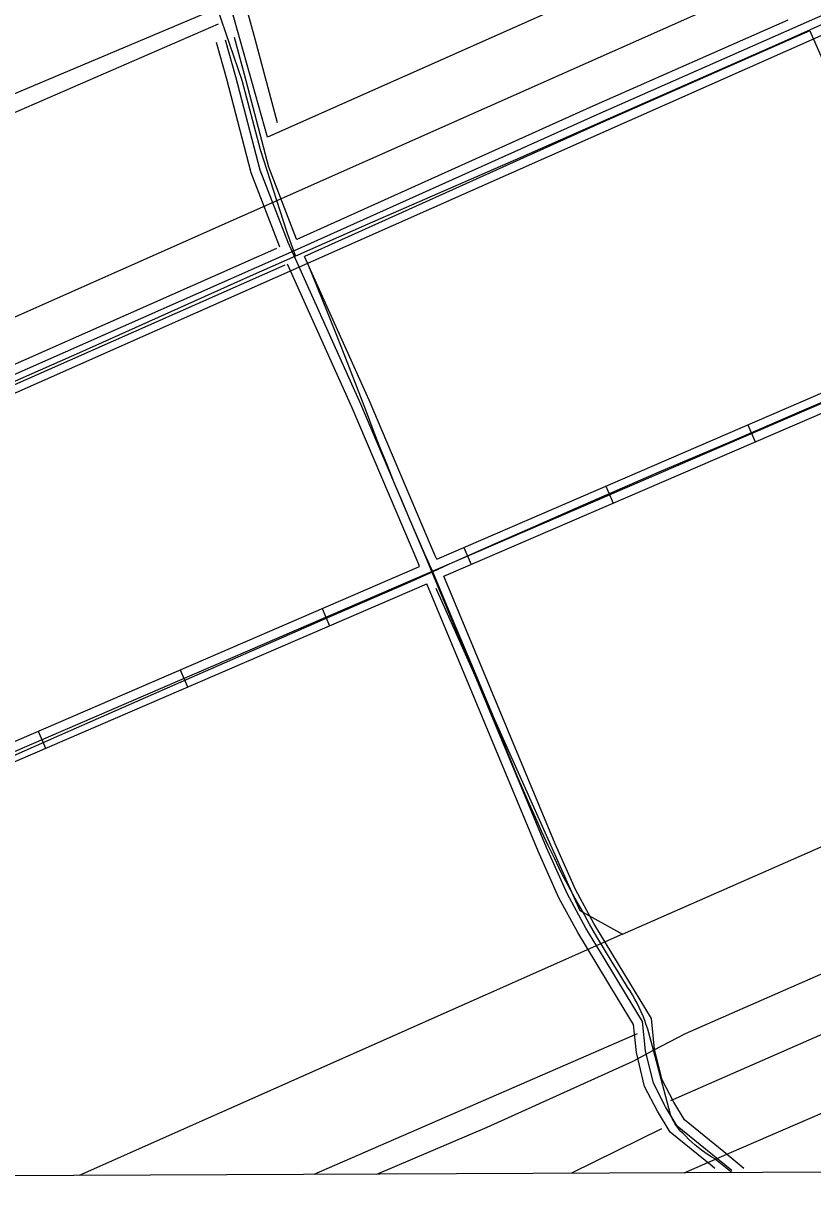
# Model space of a CAD drawing. Extents: x 3419139 to 3457078, y 540382 to 565875.
# Drawn here: x 3434656 to 3435931, y 545772 to 547684 of the extents above; entities that cross this region are included whole.
import ezdxf

# ---------------------------------------------------------------- set-up
doc = ezdxf.new("R2010")
doc.units = 0
for name, color, linetype in [('V-DTCH-CNTR', 7, 'Continuous'), ('V-GRID-FRAM', 7, 'Continuous'), ('V-ROAD-CNTR', 7, 'Continuous'), ('V-TOPO-SHOR', 7, 'Continuous')]:
    doc.layers.add(name, color=color, linetype=linetype)

msp = doc.modelspace()

# ---------------------------------------------------------------- linework, layer by layer
at = {"layer": 'V-DTCH-CNTR'}
msp.add_line((3435082, 547344.8), (3435095.4, 547307.8), dxfattribs=at)
for points in [[(3434398.8, 548029), (3434456.9, 547861.7), (3434529.5, 547659.7), (3434578.4, 547544.2), (3434968.8, 547708.7), (3435008.6, 547592), (3435038.4, 547480), (3435080.9, 547348.2), (3435082, 547344.8)], [(3435066.5, 547523.1), (3435030.3, 547658.4), (3435003.6, 547757.3), (3434957.6, 547920.1), (3434929.1, 548019.2)], [(3436632.4, 547985), (3436433.8, 547899.5), (3436186.1, 547790.7), (3435971, 547692.7), (3435953.2, 547684.8), (3435943.3, 547680.4), (3435876.4, 547650.6), (3435650.7, 547551), (3435459.8, 547467.3), (3435211.7, 547358.9), (3435095.4, 547307.8), (3435022, 547275.5), (3434746, 547151.6), (3434496.1, 547041.7), (3434228.4, 546925.3), (3434022.5, 546831.5), (3433999.2, 546821.2), (3433816.4, 546741), (3433645.5, 546667.9), (3433419.8, 546567.7), (3433244.9, 546489.3), (3432961.8, 546366.1), (3432775.4, 546280.8)], [(3435267.8, 546911.8), (3435255.9, 546940.5), (3435244.1, 546969.3), (3435232.6, 546998.2), (3435221.3, 547027.2), (3435210.1, 547056.3), (3435194.8, 547096.7), (3435179.3, 547136.9), (3435163.5, 547177.1), (3435147.5, 547217.2), (3435131.3, 547257.3), (3435114.9, 547297.2)], [(3436023.1, 547104.3), (3435910, 547055.5), (3435796.7, 547006.8), (3435683.4, 546958.4), (3435615.2, 546928.9), (3435547.1, 546899.3), (3435479.1, 546869.4), (3435411.1, 546839.4), (3435343.2, 546809.2), (3435317.7, 546797.7), (3435275.5, 546778.8), (3435138.7, 546719.4), (3435002.1, 546659.7), (3434865.6, 546599.8), (3434789.6, 546566.7), (3434713.8, 546533.3)], [(3435774.8, 545848.2), (3435769, 545851.7), (3435763.2, 545855.3), (3435757.6, 545859.1), (3435752.1, 545863), (3435746.7, 545867.1), (3435741.5, 545871.4), (3435736.4, 545875.9), (3435731.4, 545880.5), (3435726.6, 545885.3), (3435721.9, 545890.2), (3435719, 545893.1), (3435716.3, 545896.1), (3435713.8, 545899.3), (3435711.4, 545902.6), (3435709.2, 545906), (3435707.2, 545909.6), (3435705.4, 545913.2), (3435703.8, 545916.9), (3435702.3, 545920.7), (3435674.3, 546024.4), (3435665.2, 546058.2), (3435662.9, 546065.5), (3435660.3, 546072.6), (3435657.6, 546079.7), (3435654.6, 546086.7), (3435651.4, 546093.6), (3435648.1, 546100.4), (3435644.5, 546107.1), (3435640.7, 546113.7), (3435636.8, 546120.2), (3435632.6, 546126.5), (3435620, 546146.7), (3435607.5, 546166.9), (3435595.2, 546187.3), (3435583.1, 546207.7), (3435571.2, 546228.3), (3435559.5, 546249), (3435548, 546269.8), (3435536.6, 546290.7), (3435525.4, 546311.6), (3435514.8, 546333.5), (3435504.3, 546355.5), (3435494.1, 546377.5), (3435484, 546399.6), (3435474, 546421.9), (3435464.3, 546444.1), (3435454.8, 546466.5), (3435445.4, 546489), (3435436.2, 546511.5), (3435427.2, 546534.1), (3435418.4, 546556.7), (3435384.8, 546637.1), (3435351.2, 546717.4), (3435317.7, 546797.7), (3435304.9, 546826.1), (3435292.3, 546854.6), (3435280, 546883.1), (3435267.8, 546911.8)], [(3434713.8, 546533.3), (3434638.1, 546499.8), (3434562.4, 546466), (3434486.9, 546432), (3434404.3, 546395.8), (3434379, 546384.6), (3434321.7, 546359.4), (3434239.3, 546322.8), (3434156.9, 546286), (3434057.6, 546243.5), (3433958.4, 546200.8), (3433859.4, 546157.8), (3433760.4, 546114.5), (3433593.9, 546044.3), (3433584.8, 546040.3), (3433571.1, 546034.5), (3433564.2, 546031.5), (3433414.9, 545967.3), (3433226.4, 545885.1), (3433067.6, 545814.8)], [(3435227, 545824.2), (3435405.5, 545900.2), (3435641.5, 546006.5), (3435674.3, 546024.4), (3435726.1, 546051.5), (3435832, 546097.7), (3436063.5, 546199), (3436280.3, 546295.4), (3436287.6, 546298.4), (3436502.6, 546388.7), (3436615.8, 546435.5), (3436704.1, 546467.8), (3436721.7, 546474.4), (3436739.3, 546481.3), (3436756.8, 546488.3), (3436774.2, 546495.5)], [(3435724.1, 545826.4), (3435774.8, 545848.2), (3435777.2, 545849.3), (3435991.3, 545942.1)], [(3435774.8, 545848.2), (3435802, 545826.7)]]:
    msp.add_lwpolyline(points, dxfattribs=at)
at = {"layer": 'V-GRID-FRAM'}
msp.add_lwpolyline([(3423200.9, 563955.1), (3454837.9, 564093.1), (3454925.2, 545910.2), (3423272.3, 545772.1), (3423200.9, 563955.1)], dxfattribs=at)
at = {"layer": 'V-ROAD-CNTR'}
for p, q in [((3435827.2, 547035), (3435839, 547007.5)), ((3435597.6, 546936), (3435609.5, 546908.5)), ((3435368, 546837), (3435379.9, 546809.5)), ((3435138.5, 546738.1), (3435150.3, 546710.5)), ((3434908.9, 546639.1), (3434920.8, 546611.5)), ((3434679.3, 546540.1), (3434691.2, 546512.6))]:
    msp.add_line(p, q, dxfattribs=at)
for points in [[(3437422.7, 548535.6), (3437346.2, 548497.5), (3437224, 548446.7), (3437124.3, 548398.2), (3437024.4, 548342.4), (3436939.4, 548294.6), (3436912.8, 548231.4), (3436919, 548161), (3436898.5, 548119.5), (3436841.8, 548085.2), (3436676.6, 548010.3), (3436191.3, 547804.8), (3435582.7, 547536.3), (3435093.6, 547316.3), (3433367.9, 546553.3), (3432713.1, 546261.5), (3432688.1, 546289.7), (3432588.1, 546503.9), (3432127.2, 547611.1)], [(3435892, 547689.1), (3435576.6, 547550), (3435097.7, 547334.6)], [(3435801.2, 545830), (3435778.8, 545848.4), (3435713, 545901.9), (3435694.1, 545933.1), (3435674.4, 545971.1), (3435661.6, 546023.3), (3435656.6, 546071), (3435630.9, 546113.4), (3435594.6, 546173.4), (3435565.2, 546221.9), (3435534.8, 546277.6), (3435501.7, 546351.9), (3435307.8, 546817.7), (3435201, 547068.8), (3435083.5, 547329.7), (3435038.3, 547446.9), (3434998.8, 547597.5), (3434982.5, 547657.1)], [(3435097.7, 547334.6), (3435097.3, 547335.4), (3435052.6, 547451.6), (3435013.3, 547601.3), (3434997, 547661.1)], [(3435910.2, 547664.4), (3435588.8, 547522.6), (3435110, 547307.2)], [(3435927.6, 547672.1), (3435910.2, 547664.4)], [(3435927.6, 547672.1), (3436146.7, 547172.8)], [(3435070.4, 547322.3), (3435069.6, 547323.9), (3435024, 547442.3), (3434984.3, 547593.6), (3434968, 547653.2)], [(3433055.1, 545818), (3433265.4, 545910.7), (3434479.3, 546437.6), (3436835.4, 547453.4), (3436858.9, 547457.3), (3436881.7, 547457.3), (3436913.4, 547450.9), (3437080.7, 547359.3), (3437115.2, 547351), (3437144.3, 547347.2), (3437178.6, 547354), (3437543.9, 547480.5), (3437564.1, 547483.2), (3437611.8, 547482.4)], [(3435335.4, 546790.3), (3436839.7, 547438.9), (3436860.1, 547442.3), (3436880.2, 547442.3), (3436908.2, 547436.7), (3437075.3, 547345.2), (3437112.5, 547336.3), (3437144.8, 547332), (3437182.5, 547339.5), (3437547.4, 547465.9), (3437565, 547468.2), (3437611.5, 547467.4)], [(3435064.9, 547320), (3433361.8, 546567.1), (3432733.7, 546287.1)], [(3435078.4, 547293.1), (3433374, 546539.6), (3432741.8, 546257.8)], [(3435296.3, 546806.1), (3435293.9, 546811.9), (3435187.3, 547062.8), (3435082.7, 547294.9)], [(3435323.9, 546818), (3435321.6, 546823.5), (3435214.8, 547074.9), (3435110, 547307.2)], [(3435323.9, 546818), (3436146.7, 547172.8)], [(3433017.6, 545817.8), (3433259.4, 545924.5), (3434473.4, 546451.3), (3435296.3, 546806.1)], [(3433092.7, 545818.1), (3433271.4, 545897), (3434485.3, 546423.8), (3435307.8, 546778.4)], [(3435773.9, 545833), (3435769.3, 545836.8), (3435701.5, 545891.9), (3435681, 545925.8), (3435660.2, 545965.8), (3435646.8, 546020.8), (3435642, 546066.1), (3435618.1, 546105.6), (3435581.7, 546165.7), (3435552.2, 546214.4), (3435521.4, 546270.9), (3435488, 546346), (3435307.8, 546778.4)], [(3435820.8, 545833.2), (3435788.3, 545860), (3435724.5, 545911.9), (3435707.2, 545940.5), (3435688.5, 545976.5), (3435676.4, 546025.9), (3435671.2, 546075.9), (3435643.8, 546121.1), (3435607.4, 546181.2), (3435578.2, 546229.3), (3435548.3, 546284.2), (3435515.5, 546357.8), (3435335.4, 546790.3)]]:
    msp.add_lwpolyline(points, dxfattribs=at)
at = {"layer": 'V-TOPO-SHOR'}
for p, q in [((3436906.3, 548214.8), (3434215.2, 547020.1)), ((3435702.5, 545943.4), (3437350.9, 546665)), ((3435624.5, 546211.9), (3434745.9, 545822.1)), ((3435648.2, 546050.7), (3435125, 545823.8)), ((3435687.3, 545897.3), (3435541.7, 545825.6))]:
    msp.add_line(p, q, dxfattribs=at)
for points in [[(3437059.2, 548392.2), (3435050.4, 547500), (3434972.4, 547776.2), (3434777.2, 548497.5)], [(3432597.9, 546183.4), (3434108.4, 546850.6), (3436017.5, 547696.3), (3437313.2, 548278.1)], [(3434970.5, 547682.9), (3434623.4, 547531.6), (3434057.4, 547281.4), (3433865, 547195.8)], [(3435322.5, 546771.4), (3435555.2, 546250.1), (3435624.5, 546211.9), (3436437.2, 546568.9), (3436181.2, 547136.2)]]:
    msp.add_lwpolyline(points, dxfattribs=at)

doc.saveas('drawing.dxf')
